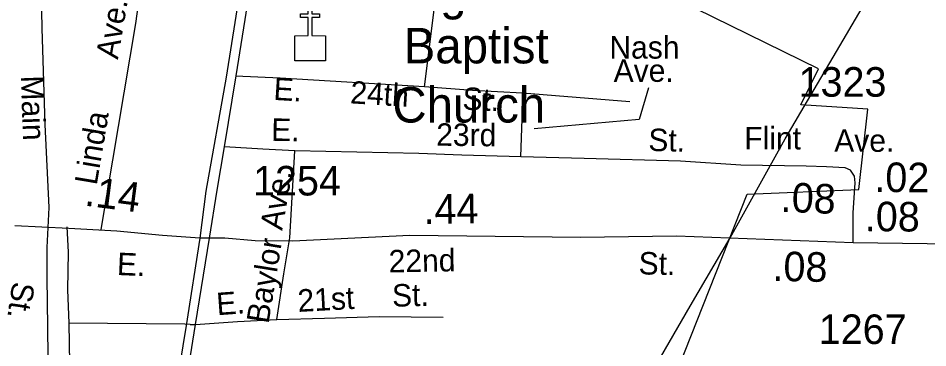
# Model space of a CAD drawing. Extents: x 1473865 to 1648260, y 639067 to 773536.
# Drawn here: x 1519731 to 1523580, y 648916 to 650309 of the extents above; entities that cross this region are included whole.
import ezdxf

# ---------------------------------------------------------------- set-up
doc = ezdxf.new("R2010")
doc.units = 0
for name, color, linetype in [('Exist Boundary Political City Limit New', 7, 'Continuous'), ('Exist Cultural Church CELL', 7, 'Continuous'), ('Exist Cultural Church Label', 7, 'Continuous'), ('Exist Railroad Mainline', 7, 'Continuous'), ('Exist Road Non-System Type 51', 7, 'Continuous'), ('Exist Road Non-System Type 51 Label', 7, 'Continuous'), ('Exist Road Primary US Divided Attributed', 7, 'Continuous'), ('Exist Road Secondary Mileage Hundredths English Label', 7, 'Continuous'), ('Exist Road Secondary Type 51 Attributed', 7, 'Continuous'), ('Exist Road Secondary Type 51 Label', 7, 'Continuous'), ('Exist Road Secondary Type 51 Number Label', 7, 'Continuous'), ('Exist Utilities Electrical Transmission Line', 7, 'Continuous'), ('Map Preparation Boundary City Limit Buffer Line', 7, 'Continuous')]:
    doc.layers.add(name, color=color, linetype=linetype)

msp = doc.modelspace()

# ---------------------------------------------------------------- linework, layer by layer
at = {"layer": 'Exist Boundary Political City Limit New'}
msp.add_lwpolyline([(1522392.9, 648497.9), (1522816.4, 649566.1), (1523288.5, 649585), (1523326.2, 649924.8), (1523043, 649943.7), (1523118.5, 650094.8), (1522079.1, 650604.9)], dxfattribs=at)
at = {"layer": 'Exist Cultural Church CELL'}
msp.add_lwpolyline([(1520901.4, 650235.4), (1520958.4, 650235.5), (1520958.4, 650311.6), (1520926.4, 650311.6), (1520926.4, 650327.6), (1520958.4, 650327.6), (1520958.4, 650387.8), (1520974.4, 650387.8), (1520974.4, 650327.6), (1521006.4, 650327.6), (1521006.4, 650311.6), (1520974.4, 650311.6), (1520974.4, 650235.5), (1521032, 650235.4), (1521032, 650128.9), (1520901.4, 650128.9)], close=True, dxfattribs=at)
at = {"layer": 'Exist Railroad Mainline'}
msp.add_lwpolyline([(1519812.2, 651184.5), (1519818.5, 650911.9), (1519822.7, 650693.9), (1519830.8, 650267.3), (1519844.7, 649860.2), (1519860.5, 649509.4), (1519851.9, 649339.4), (1519851.9, 649208), (1519853.5, 649113.5), (1519857.4, 648883.5), (1519874.4, 648603.2), (1519885.9, 648231), (1519890.6, 647939), (1519897.4, 647642.9), (1519909.3, 647410.5)], dxfattribs=at)
at = {"layer": 'Exist Road Non-System Type 51'}
for p, q in [((1521450.8, 650018.5), (1521491.4, 650344.7)), ((1522318.9, 649956.4), (1521866, 649991.8)), ((1520880.8, 649380.5), (1520901.4, 649748.8)), ((1520436.2, 649015.3), (1519945.1, 649020.4)), ((1520459, 649015.1), (1520436.2, 649015.3)), ((1520459, 649015.1), (1520481.6, 649014.1))]:
    msp.add_line(p, q, dxfattribs=at)
for points in [[(1520082.1, 649415.9), (1520229.2, 650287.1), (1520275.2, 650626.4), (1520295.3, 650738)], [(1521450.8, 650018.5), (1520839.5, 650056.1), (1520650.3, 650063.6)], [(1521866, 649991.8), (1521654.3, 650003.5), (1521450.8, 650018.5)], [(1521858.5, 649722.8), (1521864.5, 649883.6), (1521866, 649991.8)], [(1520901.4, 649748.8), (1520766.6, 649756.3), (1520604.4, 649765.3)], [(1521858.5, 649722.8), (1521608.1, 649730.9), (1521426.3, 649736.9), (1520901.4, 649748.8)], [(1523065.7, 649684.4), (1522789.5, 649687.4), (1522534.4, 649704.7), (1522125.8, 649716.8), (1521858.5, 649722.8)], [(1519937.8, 649427.4), (1519942.5, 649320.4), (1519939.7, 649160.4), (1519945.1, 649020.4)], [(1520826.2, 649035.7), (1520854.8, 649228.1), (1520880.8, 649380.5)], [(1520826.2, 649035.7), (1521027.5, 649041.7), (1521258.8, 649047.7), (1521529.5, 649045.9)], [(1519945.1, 649020.4), (1519948, 648850.3), (1519946.9, 648674.4)], [(1520481.6, 649014.1), (1520659.9, 649026.8), (1520826.2, 649035.7)]]:
    msp.add_lwpolyline(points, dxfattribs=at)
at = {"layer": 'Exist Road Non-System Type 51 Label'}
msp.add_lwpolyline([(1522398.6, 650015.6), (1522358.6, 649881), (1521915, 649841)], dxfattribs=at)
at = {"layer": 'Exist Road Primary US Divided Attributed'}
for points in [[(1520907.7, 651603.9), (1520871.2, 651486.7), (1520841.1, 651385.7), (1520813.1, 651278.2), (1520777.6, 651115.8), (1520742.2, 650870.9), (1520711.2, 650692.9), (1520611.1, 650059.7), (1520525.5, 649578.5), (1520499.8, 649379.4)], [(1520540.8, 649379.4), (1520572.9, 649581.9), (1520604.4, 649765.3), (1520654.1, 650066), (1520707.2, 650402), (1520751.4, 650690.9), (1520778.7, 650823.6), (1520818.5, 651057.9), (1520854, 651279.3), (1520883, 651385.7), (1520939.9, 651578.1)], [(1520499.8, 649379.4), (1520442.1, 649009.8), (1520384.3, 648658.1), (1520315, 648244.8), (1520271.9, 647969), (1520259.5, 647833.9), (1520255.9, 647746.5), (1520258.4, 647462.4), (1520275.2, 647286), (1520304.6, 647118), (1520337.1, 646950.1), (1520370.3, 646819.8), (1520397.3, 646736.1), (1520495.5, 646471.2), (1520643.1, 646199.2), (1520736, 646027.3), (1520851.5, 645827.8)], [(1520883, 645859.3), (1520805, 645994.9), (1520676.4, 646214.8), (1520518.4, 646529.3), (1520452.8, 646699.8), (1520399.9, 646865.4), (1520378.5, 646958.8), (1520351.8, 647089.7), (1520330.8, 647219.9), (1520314, 647325.9), (1520302.5, 647452.9), (1520294.1, 647565.3), (1520289.9, 647631.4), (1520304.6, 647830.9), (1520316.7, 647963.5), (1520358.1, 648239.3), (1520391.8, 648475.4), (1520428.3, 648679.7), (1520481.6, 649014.1), (1520540.8, 649379.4)]]:
    msp.add_lwpolyline(points, dxfattribs=at)
at = {"layer": 'Exist Road Secondary Type 51 Attributed'}
for points in [[(1523264.6, 649359.8), (1523264.6, 649486.7), (1523273.2, 649613.5), (1523269.9, 649641.4), (1523252.8, 649667.2), (1523231.3, 649676.9), (1523151.7, 649681.2), (1523065.7, 649684.4)], [(1520499.8, 649379.4), (1520342.4, 649391), (1520148.1, 649408.8), (1519945.5, 649420.3), (1519717.7, 649431.9)], [(1523264.6, 649359.8), (1522516.4, 649388.4), (1522111.4, 649382.4), (1521388.1, 649391), (1520893.7, 649367.4), (1520734.7, 649368.4), (1520605.6, 649379.3), (1520540.8, 649379.4)], [(1520540.8, 649379.4), (1520499.8, 649379.4)], [(1523682.6, 649353.4), (1523264.6, 649359.8)]]:
    msp.add_lwpolyline(points, dxfattribs=at)
at = {"layer": 'Exist Utilities Electrical Transmission Line'}
msp.add_lwpolyline([(1522308.7, 648630.8), (1522575, 649091.8), (1522744.1, 649380.8), (1522977.4, 649798.7), (1523303.2, 650352.8), (1523666.7, 651004.2), (1524011.8, 651637.9), (1524403.9, 652314.8), (1524734.1, 652892.8), (1525012.1, 653353.6)], dxfattribs=at)
at = {"layer": 'Map Preparation Boundary City Limit Buffer Line'}
msp.add_lwpolyline([(1522392.9, 648497.9), (1522816.4, 649566.1), (1523288.5, 649585), (1523326.2, 649924.8), (1523043, 649943.7), (1523118.5, 650094.8), (1522079.1, 650604.9)], dxfattribs=at)

# ---------------------------------------------------------------- texts
at = {"layer": 'Exist Cultural Church Label'}
for s, p in [('Rodgers Park', (1521149, 650347.5)), ('Baptist', (1521362.7, 650118.3)), ('Church', (1521314.7, 649868.3))]:
    msp.add_text(s, height=150, rotation=0, dxfattribs=at).set_placement(p)
at = {"layer": 'Exist Road Non-System Type 51 Label'}
for s, rotation, p in [('Ave.', 80.4197, (1520153.2, 650132.7)), ('E.', 356.4892, (1520809.9, 649964.2)), ('24th', 356.4892, (1521134.6, 649949.5)), ('St.', 357.5999, (1521609.9, 649922.7)), ('Linda', 80.4197, (1520063.4, 649600.5)), ('E.', 358.844, (1520801.2, 649791.2)), ('23rd', 359.3843, (1521499.8, 649770.3)), ('St.', 358.6442, (1522397.1, 649748.2)), ('Ave.', 80.2071, (1520848.3, 649409.5)), ('Baylor', 80.7628, (1520790.7, 649015)), ('21st', 3.1652, (1520916, 649067.4)), ('St.', 1.5511, (1521314.5, 649089.3)), ('E.', 4.1632, (1520573.4, 649053.4))]:
    msp.add_text(s, height=95, rotation=rotation, dxfattribs=at).set_placement(p)
for s, p in [('Nash', (1522233.1, 650138.5)), ('Ave.', (1522251.1, 650040.2))]:
    msp.add_text(s, height=95, dxfattribs=at).set_placement(p)
at = {"layer": 'Exist Road Secondary Mileage Hundredths English Label'}
for s, rotation, p in [('.02', 359.5158, (1523353.9, 649575)), ('.14', 352.6919, (1520008.9, 649517.6)), ('.08', 357.6274, (1522956.2, 649491.3)), ('.44', 1.0357, (1521447.5, 649438.9)), ('.08', 359.5158, (1523313.6, 649409.2)), ('.08', 358.8445, (1522922.2, 649198.9))]:
    msp.add_text(s, height=125, rotation=rotation, dxfattribs=at).set_placement(p)
at = {"layer": 'Exist Road Secondary Type 51 Label'}
for s, rotation, p in [('Main', 272.0653, (1519742.1, 650065.7)), ('E.', 357.5556, (1520147.9, 649223.9)), ('22nd', 1.0357, (1521299.9, 649234.4)), ('St.', 358.8444, (1522355.9, 649226.5)), ('St.', 261.6058, (1519707.8, 649199))]:
    msp.add_text(s, height=95, rotation=rotation, dxfattribs=at).set_placement(p)
for s, p in [('Flint', (1522803.9, 649754.4)), ('Ave.', (1523184.5, 649744.4))]:
    msp.add_text(s, height=95, dxfattribs=at).set_placement(p)
at = {"layer": 'Exist Road Secondary Type 51 Number Label'}
for s, p in [('1323', (1523033.7, 649977.4)), ('1254', (1520725.1, 649559.9)), ('1267', (1523118.9, 648932))]:
    msp.add_text(s, height=125, dxfattribs=at).set_placement(p)

doc.saveas('drawing.dxf')
